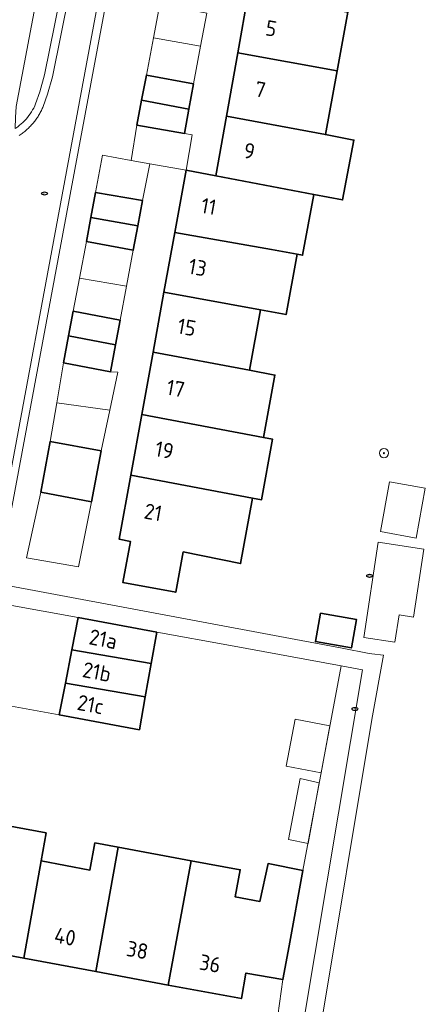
# Model space of a CAD drawing. Header units: metres. Extents: x 152610 to 160096, y 456114 to 462495.
# Tile 323 of 656: x 157469 to 157505, y 460002 to 460088. Entities that reach past the tile are written whole.
import ezdxf
from ezdxf.enums import TextEntityAlignment as Align

# ---------------------------------------------------------------- set-up
doc = ezdxf.new("R2010")
doc.units = ezdxf.units.M
doc.header["$LTSCALE"] = 0.5
doc.layers.get('0').update_dxf_attribs({"linetype": 'CONTINUOUS'})
for name, color, linetype, lineweight in [('B-PV-GR-BEPLANTING_CULTUUR_BOSPLANTSOEN-GV', 251, 'CONTINUOUS', 18), ('B-PV-GR-BEPLANTING_CULTUUR_ROOS-GV', 251, 'CONTINUOUS', 18), ('B-PV-GR-BOOM-S', 251, 'CONTINUOUS', 25), ('B-PV-IE-MEUBILAIR-S', 251, 'CONTINUOUS', 25), ('B-PV-OG-BEBOUWING-GV', 6, 'CONTINUOUS', 35), ('B-PV-OG-BEBOUWING-T18', 1, 'CONTINUOUS', 18), ('B-PV-OG-BEBOUWING_OVERBOUWING-GV', 251, 'CONTINUOUS', 18), ('B-PV-VH-HALFVERHARDING_GRAVEL-GV', 251, 'CONTINUOUS', 18), ('B-PV-VH-OPENVERHARDING_STRAATBAKSTEEN-GV', 251, 'CONTINUOUS', 18)]:
    doc.layers.add(name, color=color, linetype=linetype, lineweight=lineweight)
doc.styles.add('NLCS-ISO', font='NLCS-ISO.ttf')
doc.styles.add('NLCS-ISO-M750-T18', font='NLCS-ISO.ttf', dxfattribs={"height": 1.35})

# ---------------------------------------------------------------- blocks, each defined once
blk = doc.blocks.new('SIE-MEUBILAIR_PUT_RIOOLPUT-SO')
blk.add_ellipse((0, 0), major_axis=(1.25, 0), ratio=0.54)
at = {"style": 'NLCS-ISO'}
blk.add_text('ri', height=0.75, dxfattribs=at).set_placement((-0.04, 0.07), align=Align.MIDDLE_CENTER)
blk = doc.blocks.new('SGR-BOOM_GBKN-SO')
at = {"linetype": 'ByBlock', "lineweight": 18}
h = blk.add_hatch(color=0, dxfattribs=at)
h.dxf.hatch_style = 1
edge = h.paths.add_edge_path()
edge.add_arc((0, 0), 0.25, 0, 360)
at = {"color": 0, "linetype": 'ByBlock', "lineweight": 18}
for radius in [2, 0.25]:
    blk.add_circle((0, 0), radius, dxfattribs=at)
at = {"color": 0, "linetype": 'ByBlock', "lineweight": 18, "style": 'NLCS-ISO'}
blk.add_attdef('SOORT', (2.5, 0), '', height=1.5, dxfattribs=at)

msp = doc.modelspace()

# ---------------------------------------------------------------- linework, layer by layer
at = {"layer": 'B-PV-GR-BEPLANTING_CULTUUR_BOSPLANTSOEN-GV', "flags": 128}
msp.add_lwpolyline([(157493.394, 459996.363), (157494.001, 460000), (157499.19, 460031.068), (157497.325, 460031.41), (157494.011, 460013.58), (157492.793, 460007.009), (157492.266, 460004.065), (157491.224, 459996.754)], close=True, dxfattribs=at)
at = {"layer": 'B-PV-GR-BEPLANTING_CULTUUR_ROOS-GV', "flags": 128}
msp.add_lwpolyline([(157470.884, 460089.974), (157469.018, 460080.139), (157468.967, 460079.175), (157468.915, 460078.21), (157468.995, 460078.263), (157469.154, 460078.377), (157469.309, 460078.498), (157469.459, 460078.624), (157469.603, 460078.757), (157469.742, 460078.896), (157469.875, 460079.04), (157470.003, 460079.189), (157470.124, 460079.343), (157470.238, 460079.503), (157470.346, 460079.666), (157470.447, 460079.834), (157470.542, 460080.006), (157470.629, 460080.182), (157470.709, 460080.361), (157471.077, 460081.421), (157471.498, 460082.887), (157473.689, 460093.829)], dxfattribs=at)
at = {"layer": 'B-PV-OG-BEBOUWING-GV', "flags": 128}
for points in [[(157497.926, 460088.351), (157489.238, 460089.955), (157488.321, 460084.801), (157496.987, 460083.241)], [(157496.987, 460083.241), (157488.321, 460084.801), (157487.342, 460079.301), (157495.965, 460077.686)], [(157484.48, 460082.119), (157480.361, 460082.881), (157479.947, 460080.687), (157484.073, 460079.914)], [(157484.073, 460079.914), (157479.947, 460080.687), (157479.539, 460078.519), (157483.681, 460077.795)], [(157486.417, 460074.101), (157494.949, 460072.481), (157497.455, 460072.002), (157498.45, 460077.211), (157495.965, 460077.686), (157487.342, 460079.301)], [(157486.417, 460074.101), (157483.828, 460074.588), (157482.843, 460069.169), (157491.277, 460067.668), (157493.491, 460067.263), (157493.981, 460067.172), (157494.949, 460072.481)], [(157480.035, 460071.94), (157475.93, 460072.64), (157475.523, 460070.473), (157479.622, 460069.743)], [(157479.622, 460069.743), (157475.523, 460070.473), (157475.13, 460068.376), (157479.22, 460067.606)], [(157491.277, 460067.668), (157482.843, 460069.169), (157481.896, 460063.957), (157490.32, 460062.419), (157492.535, 460062.015), (157493.491, 460067.263)], [(157490.32, 460062.419), (157481.896, 460063.957), (157480.95, 460058.747), (157489.36, 460057.152)], [(157478.078, 460061.535), (157473.991, 460062.304), (157473.586, 460060.142), (157477.671, 460059.368)], [(157477.671, 460059.368), (157473.586, 460060.142), (157473.147, 460057.802), (157477.232, 460057.033)], [(157489.36, 460057.152), (157480.95, 460058.747), (157479.958, 460053.289), (157490.579, 460051.289), (157491.571, 460056.733)], [(157490.579, 460051.289), (157479.958, 460053.289), (157478.999, 460048.014), (157489.618, 460046.016), (157490.405, 460045.873), (157491.365, 460051.141)], [(157476.411, 460050.131), (157471.988, 460050.962), (157471.157, 460046.539), (157475.58, 460045.708)], [(157489.618, 460046.016), (157478.999, 460048.014), (157477.988, 460042.448), (157478.969, 460042.251), (157478.298, 460038.676), (157482.918, 460037.81), (157483.576, 460041.325), (157488.579, 460040.32)], [(157481.278, 460034.345), (157474.415, 460035.603), (157473.875, 460032.813), (157480.789, 460031.622)], [(157495.538, 460035.999), (157495.099, 460033.525), (157498.226, 460032.97), (157498.665, 460035.444)], [(157480.789, 460031.622), (157473.875, 460032.813), (157473.311, 460029.894), (157480.263, 460028.694)], [(157480.263, 460028.694), (157473.311, 460029.894), (157472.776, 460027.129), (157479.751, 460025.842)], [(157471.633, 460016.861), (157465.47, 460018.001), (157465.007, 460015.602), (157464.75, 460015.652), (157463.227, 460007.134), (157469.675, 460005.937), (157471.192, 460014.402), (157471.179, 460014.404)], [(157477.913, 460015.6), (157475.874, 460015.977), (157475.438, 460013.617), (157471.192, 460014.402), (157469.675, 460005.937), (157475.97, 460004.768)], [(157484.258, 460014.427), (157477.913, 460015.6), (157475.97, 460004.768), (157482.274, 460003.598)], [(157484.258, 460014.427), (157482.274, 460003.598), (157488.642, 460002.416), (157489.041, 460004.643), (157492.266, 460004.065), (157492.793, 460007.009), (157494.011, 460013.58), (157490.97, 460014.183), (157490.254, 460010.878), (157488.11, 460011.274), (157488.547, 460013.634)]]:
    msp.add_lwpolyline(points, close=True, dxfattribs=at)
at = {"layer": 'B-PV-OG-BEBOUWING_OVERBOUWING-GV', "flags": 128}
for points in [[(157480.97, 460086.112), (157485.083, 460085.379), (157485.62, 460088.28), (157481.521, 460089.039)], [(157485.083, 460085.379), (157480.97, 460086.112), (157480.361, 460082.881), (157484.48, 460082.119)], [(157479.023, 460075.433), (157480.675, 460075.143), (157483.828, 460074.588), (157484.343, 460077.662), (157483.681, 460077.795), (157479.539, 460078.519)], [(157480.675, 460075.143), (157479.023, 460075.433), (157476.548, 460075.887), (157475.93, 460072.64), (157480.035, 460071.94)], [(157474.529, 460065.17), (157478.635, 460064.494), (157479.22, 460067.606), (157475.13, 460068.376)], [(157478.635, 460064.494), (157474.529, 460065.17), (157473.991, 460062.304), (157478.078, 460061.535)], [(157472.554, 460054.305), (157477.166, 460053.672), (157477.874, 460056.992), (157477.232, 460057.033), (157473.147, 460057.802)], [(157477.166, 460053.672), (157472.554, 460054.305), (157471.988, 460050.962), (157476.411, 460050.131)], [(157504.672, 460046.883), (157501.55, 460047.448), (157500.763, 460043.102), (157503.885, 460042.537)], [(157475.58, 460045.708), (157471.157, 460046.539), (157469.905, 460040.814), (157474.434, 460040.038)], [(157504.544, 460041.566), (157500.563, 460042.167), (157499.311, 460033.875), (157502.03, 460033.465), (157502.389, 460035.844), (157503.651, 460035.654)], [(157496.354, 460026.183), (157493.344, 460026.766), (157492.551, 460022.671), (157495.591, 460022.082)], [(157495.428, 460021.206), (157493.774, 460021.582), (157492.736, 460016.272), (157494.448, 460015.932)]]:
    msp.add_lwpolyline(points, close=True, dxfattribs=at)
at = {"layer": 'B-PV-VH-HALFVERHARDING_GRAVEL-GV', "flags": 128}
msp.add_lwpolyline([(157497.434, 460032.933), (157466.511, 460038.731), (157466.657, 460038.164), (157466.937, 460037.649), (157467.539, 460037.062), (157468.308, 460036.722), (157474.415, 460035.603), (157481.278, 460034.345), (157487.696, 460033.171), (157497.325, 460031.41), (157499.19, 460031.068), (157494.001, 460000), (157493.394, 459996.363), (157494.922, 459996.112), (157495.567, 460000), (157500, 460026.722), (157501.042, 460032.321), (157500, 460032.451), (157499.773, 460032.494)], close=True, dxfattribs=at)
at = {"layer": 'B-PV-VH-OPENVERHARDING_STRAATBAKSTEEN-GV', "flags": 128}
for points in [[(157467.496, 460042.874), (157473.77, 460076.494), (157478.721, 460103.105)], [(157478.721, 460103.105), (157473.77, 460076.494), (157467.496, 460042.874)], [(157468.184, 460042.745), (157474.458, 460076.366), (157479.409, 460102.978)], [(157474.376, 460093.693), (157472.179, 460082.721), (157471.745, 460081.209), (157471.37, 460080.131), (157471.332, 460080.041), (157471.292, 460079.953), (157471.251, 460079.864), (157471.208, 460079.777), (157471.163, 460079.69), (157471.117, 460079.604), (157471.07, 460079.519), (157471.021, 460079.435), (157470.971, 460079.352), (157470.919, 460079.269), (157470.866, 460079.188), (157470.811, 460079.107), (157470.755, 460079.028), (157470.698, 460078.949), (157470.639, 460078.872), (157470.578, 460078.795), (157470.517, 460078.72), (157470.454, 460078.645), (157470.39, 460078.572), (157470.325, 460078.5), (157470.258, 460078.429), (157470.19, 460078.359), (157470.121, 460078.29), (157470.051, 460078.223), (157469.979, 460078.157), (157469.907, 460078.092), (157469.833, 460078.028), (157469.758, 460077.966), (157469.682, 460077.905), (157469.605, 460077.845), (157469.527, 460077.787), (157469.448, 460077.73), (157469.368, 460077.674), (157469.288, 460077.62)], [(157469.288, 460077.62), (157469.368, 460077.674), (157469.448, 460077.73), (157469.527, 460077.787), (157469.605, 460077.845), (157469.682, 460077.905), (157469.758, 460077.966), (157469.833, 460078.028), (157469.907, 460078.092), (157469.979, 460078.157), (157470.051, 460078.223), (157470.121, 460078.29), (157470.19, 460078.359), (157470.258, 460078.429), (157470.325, 460078.5), (157470.39, 460078.572), (157470.454, 460078.645), (157470.517, 460078.72), (157470.578, 460078.795), (157470.639, 460078.872), (157470.698, 460078.949), (157470.755, 460079.028), (157470.811, 460079.107), (157470.866, 460079.188), (157470.919, 460079.269), (157470.971, 460079.352), (157471.021, 460079.435), (157471.07, 460079.519), (157471.117, 460079.604), (157471.163, 460079.69), (157471.208, 460079.777), (157471.251, 460079.864), (157471.292, 460079.953), (157471.332, 460080.041), (157471.37, 460080.131), (157471.745, 460081.209), (157472.179, 460082.721), (157474.376, 460093.693)], [(157473.689, 460093.829), (157471.498, 460082.887), (157471.077, 460081.421), (157470.709, 460080.361), (157470.629, 460080.182), (157470.542, 460080.006), (157470.447, 460079.834), (157470.346, 460079.666), (157470.238, 460079.503), (157470.124, 460079.343), (157470.003, 460079.189), (157469.875, 460079.04), (157469.742, 460078.896), (157469.603, 460078.757), (157469.459, 460078.624), (157469.309, 460078.498)], [(157467.298, 460028.136), (157472.776, 460027.129), (157473.311, 460029.894), (157473.875, 460032.813), (157474.415, 460035.603), (157468.308, 460036.722)]]:
    msp.add_lwpolyline(points, dxfattribs=at)

# ---------------------------------------------------------------- block references
at = {"layer": 'B-PV-GR-BOOM-S', "xscale": 0.2, "yscale": 0.2, "zscale": 0.2}
msp.add_blockref('SGR-BOOM_GBKN-SO', (157501.065, 460049.939), dxfattribs=at)
msp.add_blockref('SGR-BOOM_GBKN-SO', (157501.065, 460049.939), dxfattribs=at)
msp.add_blockref('SGR-BOOM_GBKN-SO', (157501.065, 460049.939), dxfattribs=at)
at = {"layer": 'B-PV-IE-MEUBILAIR-S', "xscale": 0.2, "yscale": 0.2, "zscale": 0.2}
for p in [(157471.481, 460072.556), (157499.818, 460039.244), (157498.542, 460027.651)]:
    msp.add_blockref('SIE-MEUBILAIR_PUT_RIOOLPUT-SO', p, dxfattribs=at)

# ---------------------------------------------------------------- texts
at = {"layer": 'B-PV-OG-BEBOUWING-T18', "style": 'NLCS-ISO-M750-T18'}
for s, rotation, p in [('5', 349.9, (157491.241, 460086.94)), ('7', 349.9, (157490.293, 460081.613)), ('9', 349.9, (157489.341, 460076.263)), ('11', 349.7, (157485.795, 460071.431)), ('13', 349.7, (157484.829, 460066.116)), ('15', 349.7, (157483.883, 460060.905)), ('17', 349.7, (157482.914, 460055.571)), ('19', 349.7, (157481.938, 460050.204)), ('21', 349.7, (157480.953, 460044.784)), ('21a', 349.1, (157476.599, 460033.733)), ('21b', 349.1, (157476.048, 460030.879)), ('21c', 349.1, (157475.498, 460028.037)), ('40', 349.5, (157473.279, 460007.81)), ('38', 349.5, (157479.578, 460006.641)), ('36', 349.5, (157485.914, 460005.465))]:
    msp.add_text(s, height=1.35, rotation=rotation, dxfattribs=at).set_placement(p, align=Align.MIDDLE)

doc.saveas('drawing.dxf')
